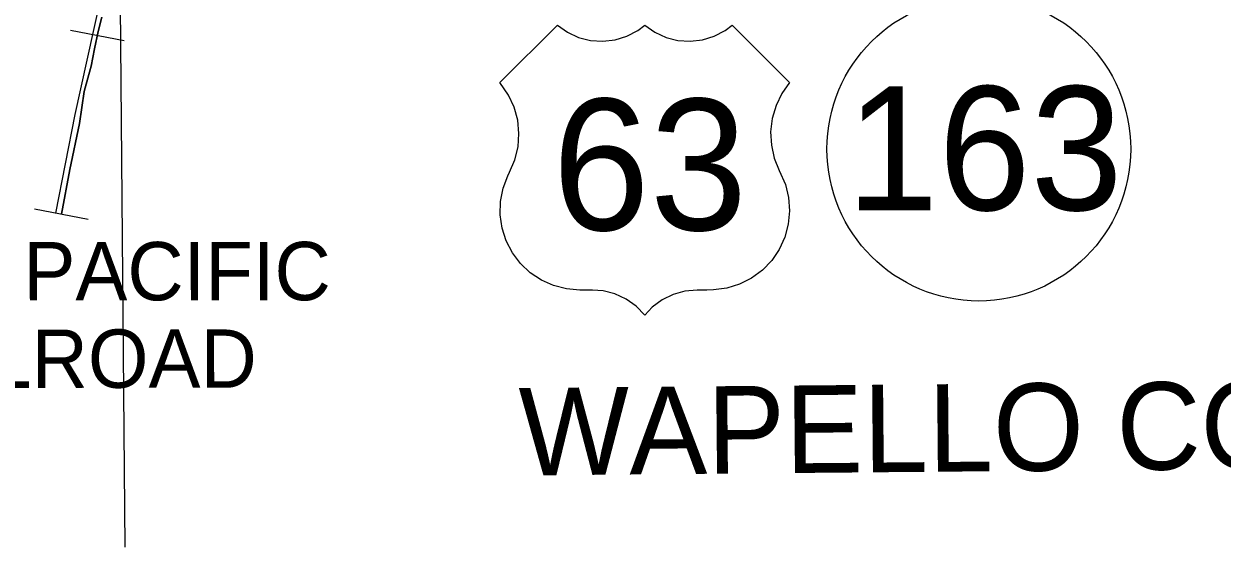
# Model space of a CAD drawing. Extents: x 23.6 to 68.7, y -63 to -29.
# Drawn here: x 44.699 to 46.344, y -58.485 to -57.767 of the extents above; entities that cross this region are included whole.
import ezdxf

# ---------------------------------------------------------------- set-up
doc = ezdxf.new("R2010")
doc.units = 0
for name, color, linetype in [('tdCoCoBndryPart', 7, 'Continuous'), ('tdCoCoBndryTxt', 7, 'Continuous'), ('tdCoRRCL', 7, 'Continuous'), ('tdCoRROwnerTxt', 7, 'Continuous'), ('tdCoShieldStRte', 7, 'Continuous'), ('tdCoShieldUsRte', 7, 'Continuous')]:
    doc.layers.add(name, color=color, linetype=linetype)

msp = doc.modelspace()

# ---------------------------------------------------------------- linework, layer by layer
at = {"layer": 'tdCoCoBndryPart'}
msp.add_lwpolyline([(44.8305, -57.6351), (44.8376, -58.485)], dxfattribs=at)
at = {"layer": 'tdCoRRCL'}
for p, q in [((44.8365, -57.7908), (44.7629, -57.7764)), ((44.7873, -58.0357), (44.7137, -58.0214))]:
    msp.add_line(p, q, dxfattribs=at)
for points in [[(44.743, -58.0271), (44.7693, -57.8915), (44.8118, -57.6985), (44.8145, -57.6495), (44.7973, -57.4824), (44.7734, -57.2758), (44.7492, -57.036), (44.7285, -56.8389), (44.7193, -56.6843), (44.7262, -56.58), (44.7557, -56.5166), (44.7586, -56.2741), (44.742, -56.1303), (44.7022, -55.8178), (44.6591, -55.5877), (44.644, -55.4884), (44.6276, -55.4175), (44.5791, -55.2885), (44.555, -55.2334), (44.3204, -54.7666)], [(44.806, -57.7581), (44.8009, -57.7776), (44.7961, -57.8017), (44.7912, -57.8255), (44.788, -57.8368), (44.782, -57.8601), (44.7752, -57.9042), (44.7623, -57.9673), (44.7505, -58.0286)], [(44.7505, -58.0286), (44.7623, -57.9673), (44.7752, -57.9042), (44.782, -57.8601), (44.788, -57.8368), (44.7912, -57.8255), (44.7961, -57.8017), (44.8009, -57.7776), (44.806, -57.7581)]]:
    msp.add_lwpolyline(points, dxfattribs=at)
at = {"layer": 'tdCoShieldStRte'}
msp.add_circle((46.0102, -57.939), 0.2085, dxfattribs=at)
at = {"layer": 'tdCoShieldUsRte'}
msp.add_lwpolyline([(45.3527, -57.8479), (45.4315, -57.769), (45.4454, -57.7787), (45.4607, -57.7858), (45.4771, -57.79), (45.494, -57.7911), (45.5107, -57.7891), (45.5269, -57.7841), (45.5418, -57.7762), (45.5516, -57.769), (45.5654, -57.7787), (45.5807, -57.7858), (45.5971, -57.79), (45.614, -57.7911), (45.6308, -57.7891), (45.6469, -57.7841), (45.6619, -57.7762), (45.6716, -57.769), (45.7504, -57.8479), (45.7397, -57.8628), (45.7317, -57.8794), (45.7265, -57.897), (45.7243, -57.9153), (45.7253, -57.9337), (45.7293, -57.9517), (45.7362, -57.9687), (45.7446, -57.9878), (45.749, -58.0056), (45.7504, -58.024), (45.7486, -58.0423), (45.7438, -58.0601), (45.7361, -58.0768), (45.7258, -58.092), (45.713, -58.1052), (45.6982, -58.1162), (45.6818, -58.1245), (45.6642, -58.1299), (45.646, -58.1324), (45.6369, -58.1325), (45.6235, -58.1325), (45.6067, -58.134), (45.5904, -58.1386), (45.5752, -58.1461), (45.5617, -58.1561), (45.5516, -58.1668), (45.5398, -58.1547), (45.526, -58.1449), (45.5106, -58.1378), (45.4943, -58.1336), (45.4796, -58.1325), (45.4625, -58.1325), (45.4442, -58.1309), (45.4263, -58.1264), (45.4095, -58.1189), (45.3942, -58.1087), (45.3808, -58.096), (45.3697, -58.0814), (45.3612, -58.065), (45.3556, -58.0475), (45.353, -58.0293), (45.3534, -58.0109), (45.3569, -57.9929), (45.3634, -57.9756), (45.3658, -57.9709), (45.3731, -57.954), (45.3775, -57.9361), (45.3788, -57.9178), (45.3771, -57.8995), (45.3723, -57.8817), (45.3646, -57.865)], close=True, dxfattribs=at)

# ---------------------------------------------------------------- texts
at = {"layer": 'tdCoCoBndryTxt'}
msp.add_text('WAPELLO CO.', height=0.12, rotation=0.5186, dxfattribs=at).set_placement((45.3791, -58.3869))
at = {"layer": 'tdCoRROwnerTxt'}
for s, p in [('UNION PACIFIC', (44.324, -58.1469)), ('RAILROAD', (44.4719, -58.2668))]:
    msp.add_text(s, height=0.08, rotation=0.034, dxfattribs=at).set_placement(p)
at = {"layer": 'tdCoShieldStRte'}
msp.add_text('163', height=0.17, dxfattribs=at).set_placement((45.8283, -58.0229))
at = {"layer": 'tdCoShieldUsRte'}
msp.add_text('63', height=0.18, dxfattribs=at).set_placement((45.4245, -58.0503))

doc.saveas('drawing.dxf')
